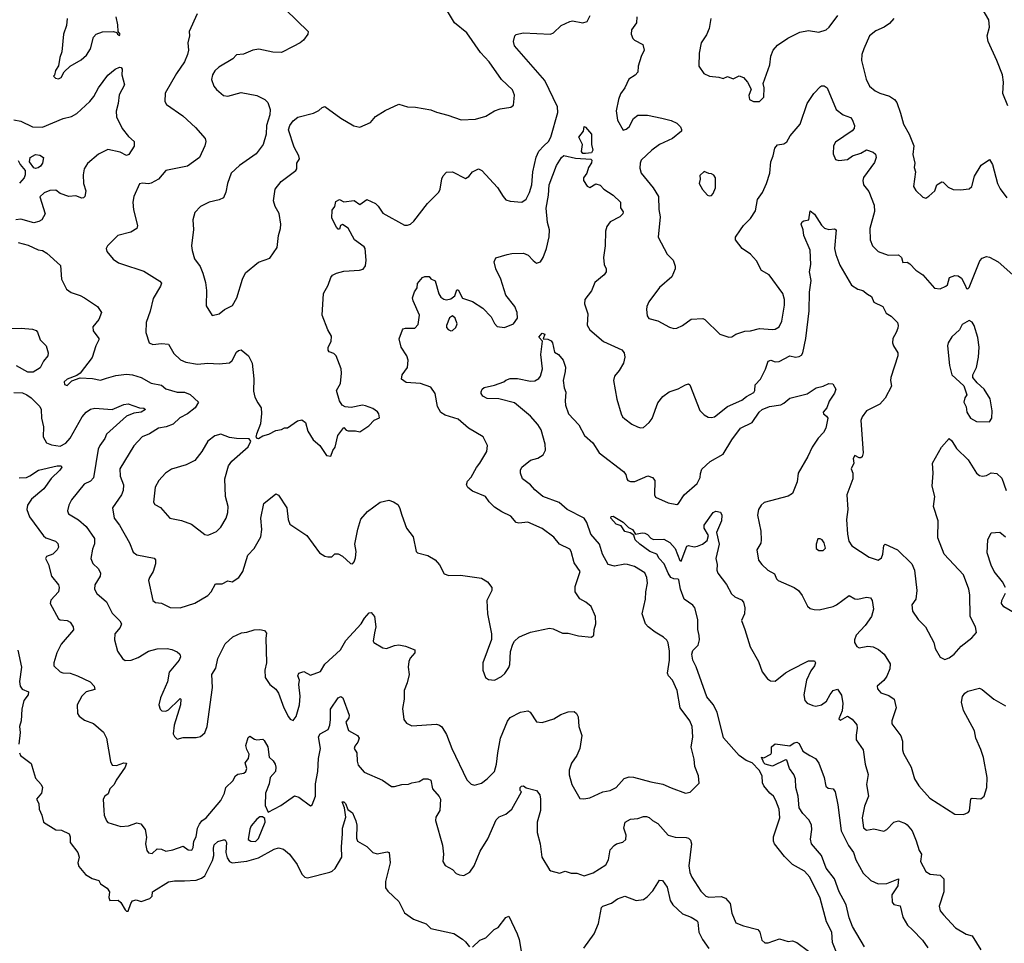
# Model space of a CAD drawing. Extents: x 2133461 to 2293071, y 753526 to 916327.
# Tile 438 of 459: x 2259296 to 2266097, y 880179 to 886556. Entities that reach past the tile are written whole.
import ezdxf

# ---------------------------------------------------------------- set-up
doc = ezdxf.new("R2010")
doc.units = 0

msp = doc.modelspace()

# ---------------------------------------------------------------- linework, layer by layer
at = {"layer": '0CON10XD'}
for points in [[(2260972.7, 886782.7), (2261288, 886475), (2261286, 886455), (2261256, 886415), (2261233.8, 886395), (2261185, 886370.6), (2261105, 886329.4), (2261045, 886331.1), (2260947.9, 886352.1), (2260907.5, 886345), (2260841.2, 886318.8), (2260795, 886313.8), (2260767.5, 886285), (2260671.2, 886228.8), (2260645, 886203.3), (2260628.8, 886175), (2260622.3, 886142.3), (2260637.3, 886097.3), (2260655, 886073.8), (2260703.4, 886033.4), (2260735, 886028), (2260825, 886052), (2260935, 886032), (2260990, 886005), (2261011.2, 885985), (2261026, 885935), (2261025, 885900), (2261001.2, 885825), (2260998.8, 885765), (2260978.8, 885695), (2260929.3, 885630.7), (2260815, 885550), (2260758, 885495), (2260730.8, 885425), (2260720.8, 885365), (2260705, 885326.7), (2260675, 885311.2), (2260604.2, 885295.8), (2260544.3, 885265.7), (2260506.7, 885225), (2260493.3, 885175), (2260496.4, 885106.4), (2260483.8, 884995), (2260487, 884963), (2260504, 884905), (2260542.1, 884852.1), (2260562.5, 884805), (2260580.3, 884740.3), (2260587.1, 884685), (2260585, 884580), (2260625, 884513.3), (2260675, 884524), (2260711.2, 884555), (2260767, 884583), (2260795.8, 884635), (2260834.3, 884765), (2260855, 884808.8), (2260945, 884881.2), (2261025, 884910), (2261075, 884982.5), (2261083.8, 885065), (2261098.8, 885115), (2261100.8, 885145), (2261088.3, 885218.3), (2261062, 885265), (2261050, 885305), (2261060, 885385), (2261102.2, 885437.8), (2261204.5, 885515.5), (2261210.8, 885525), (2261210, 885565), (2261228.6, 885595), (2261224.3, 885615), (2261191.4, 885675), (2261152.9, 885795), (2261161.9, 885825), (2261185, 885858), (2261216.6, 885883.4), (2261325, 885910), (2261362.3, 885927.7), (2261385, 885950), (2261405, 885956.2), (2261515, 885876.7), (2261605, 885823.8), (2261645, 885813.8), (2261720, 885845), (2261755, 885886.7), (2261821.7, 885928.3), (2261915, 885972.5), (2261975, 885953.8), (2262030.7, 885950.7), (2262135, 885933.3), (2262175, 885916.2), (2262253.6, 885896.4), (2262345, 885864.2), (2262445, 885868.1), (2262515, 885888.6), (2262575, 885925.8), (2262615, 885940), (2262689.3, 885950.7), (2262706.7, 885965), (2262713.3, 886035), (2262700.7, 886070.7), (2262623.2, 886143.2), (2262540, 886265), (2262479.7, 886329.7), (2262385.8, 886465), (2262300, 886535), (2262251.4, 886615)], [(2266122, 885962), (2266086, 886045), (2266090.6, 886125), (2266084, 886175), (2266045.7, 886275), (2265985.7, 886405), (2265979.2, 886445), (2265994.3, 886505), (2265990, 886555), (2265915, 886683.3)], [(2259624.3, 886565), (2259620, 886515), (2259600, 886455), (2259587.1, 886332.9), (2259572.9, 886295), (2259564, 886236), (2259543.3, 886205), (2259537.5, 886172.5), (2259530, 886165), (2259543, 886153), (2259565, 886147.5), (2259583, 886157), (2259603.6, 886196.4), (2259644.1, 886235.9), (2259720.5, 886279.5), (2259758.3, 886311.7), (2259784.4, 886355.6), (2259806, 886435), (2259825, 886455.8), (2259868.7, 886471.3), (2259945, 886473.8), (2259967, 886467), (2259971.2, 886455), (2259985, 886446.7), (2259990, 886455), (2259976.7, 886475), (2259975, 886520), (2259962, 886575)], [(2260522.5, 886595), (2260466.2, 886475), (2260469.2, 886445), (2260456.7, 886395), (2260462.7, 886345), (2260456.2, 886315), (2260433.8, 886265), (2260380, 886185), (2260302.3, 886047.7), (2260298.8, 885991.2), (2260310.9, 885970.9), (2260423, 885893), (2260511.5, 885811.5), (2260578, 885735), (2260582, 885715), (2260574.2, 885685), (2260539.2, 885605), (2260456.2, 885545), (2260305.6, 885514.4), (2260255.5, 885454.5), (2260205, 885426.9), (2260185, 885422.7), (2260145, 885428.2), (2260125, 885422), (2260085.7, 885335), (2260078.1, 885295), (2260082.8, 885242.8), (2260110.6, 885135), (2260105.8, 885115), (2260065, 885089.4), (2259973.3, 885065), (2259902.5, 884995), (2259893.6, 884976.4), (2259897.5, 884955), (2259942.3, 884902.3), (2259978, 884878), (2260000.3, 884870.3)], [(2260000.3, 884870.3), (2260155, 884820.6), (2260265, 884750), (2260275.8, 884735.8), (2260269.2, 884715), (2260218.9, 884631.1), (2260197.2, 884542.8), (2260170, 884465), (2260168.6, 884395), (2260191.2, 884325), (2260215, 884314.3), (2260275, 884320), (2260325, 884315.7), (2260361.1, 884251.1), (2260407.8, 884207.8), (2260445, 884191.1), (2260525, 884176.9), (2260595, 884184.4), (2260675, 884180.6), (2260745, 884186), (2260765, 884203.8), (2260795, 884261.2), (2260807.3, 884272.7), (2260825, 884276), (2260877.5, 884235), (2260902.2, 884185), (2260912.8, 884077.2), (2260911.7, 883991.7), (2260920.7, 883950.7), (2260941.5, 883911.5), (2260964.2, 883875), (2260967, 883837), (2260960, 883765), (2260931.2, 883695), (2260927.5, 883675), (2260935, 883667.5), (2260945, 883663.3), (2260975, 883682), (2261016.6, 883693.4), (2261065, 883720), (2261105, 883727.5), (2261125, 883737.5), (2261145, 883737.5), (2261214.1, 883785.9), (2261245, 883793.3), (2261270, 883775), (2261286.1, 883716.1), (2261323.8, 883655), (2261368.8, 883615), (2261415, 883547.5), (2261445, 883542.5), (2261459.3, 883580.7), (2261476, 883605), (2261493.8, 883685), (2261535, 883740), (2261551.7, 883721.7), (2261565, 883716.2), (2261615, 883716.7), (2261645, 883710), (2261708.8, 883751.2), (2261745, 883790), (2261782.5, 883807.5), (2261776.7, 883835), (2261767.3, 883847.3), (2261735, 883872), (2261685, 883890.8), (2261665, 883894), (2261585, 883878.8), (2261545, 883883.3), (2261524.1, 883894.1), (2261506.2, 883925), (2261484, 883995), (2261512, 884045), (2261520, 884115), (2261517.5, 884145), (2261482, 884235), (2261465, 884252), (2261435, 884262.5), (2261426, 884275), (2261427.5, 884295), (2261447, 884333), (2261450.5, 884370.5), (2261425.8, 884415), (2261385.8, 884515), (2261395.6, 884665), (2261428, 884722), (2261444.3, 884775), (2261457.6, 884792.4), (2261483.6, 884806.4), (2261535, 884820.6), (2261643.9, 884826.1), (2261667.7, 884832.3), (2261684.1, 884855.9), (2261690, 884895), (2261682.5, 884975), (2261675, 884986.7), (2261610, 885035), (2261565, 885115.6), (2261525, 885142), (2261513.3, 885135), (2261505, 885110), (2261495, 885110), (2261485, 885122.5), (2261452.5, 885185), (2261455, 885240), (2261472.5, 885265), (2261479.3, 885300.7), (2261505, 885313.3), (2261535, 885298.8), (2261606.4, 885306.4), (2261645, 885280), (2261695, 885313.3), (2261755, 885286.2), (2261771.7, 885268.3), (2261805, 885220), (2261955, 885136.2), (2261975, 885136.2), (2261995.7, 885144.3), (2262018.8, 885165), (2262112.2, 885287.8), (2262191.2, 885365), (2262200, 885385), (2262212.3, 885457.7), (2262221.7, 885478.3), (2262245, 885503.3), (2262285, 885506), (2262375, 885460), (2262397.7, 885472.3), (2262424.2, 885505.8), (2262465, 885526.2), (2262488.8, 885515), (2262596.7, 885396.7), (2262634.6, 885334.6), (2262655, 885312), (2262685, 885302), (2262765, 885296), (2262795, 885316.2), (2262817.6, 885362.4), (2262832.9, 885415), (2262841.2, 885505), (2262862.8, 885607.2), (2262881.7, 885648.3), (2262916.1, 885683.9), (2262949.4, 885715), (2262964.4, 885745), (2263012.2, 885915), (2263010.9, 885955), (2262923.6, 886135), (2262714, 886375), (2262706.2, 886405), (2262716.1, 886443.9), (2262725, 886453.3), (2262774.3, 886465.7), (2262963.2, 886456.8), (2262983.8, 886465), (2263036.2, 886515), (2263095, 886543.3), (2263115, 886547.5), (2263185, 886534.4), (2263215, 886542.9), (2263235.4, 886585)], [(2263558.8, 886575), (2263556.2, 886535), (2263522, 886485), (2263520.8, 886455), (2263532, 886425), (2263543.2, 886413.2), (2263600, 886385), (2263608.8, 886345), (2263587.7, 886302.3), (2263567.5, 886235), (2263565.5, 886194.5), (2263547.4, 886172.6), (2263504.4, 886145.6), (2263476, 886085), (2263445, 886043.3), (2263431.1, 886005), (2263415.8, 885925.8), (2263425, 885862.5), (2263465, 885793.8), (2263485, 885800), (2263505, 885816.2), (2263535.6, 885874.4), (2263565, 885896), (2263632.9, 885897.1), (2263732.5, 885875), (2263795, 885860), (2263835, 885842), (2263861.2, 885815), (2263868.3, 885798.3), (2263866.2, 885785), (2263804.5, 885735.5), (2263715, 885694.4), (2263662.9, 885655), (2263589.4, 885585), (2263581.4, 885565), (2263580.3, 885530.3), (2263589.2, 885495), (2263671.9, 885395), (2263709.5, 885335), (2263710.4, 885245), (2263721.1, 885195), (2263705.8, 885055), (2263767.9, 884937.9), (2263810, 884895), (2263823.3, 884855), (2263823.8, 884835), (2263800.3, 884779.7), (2263715, 884706.7), (2263642.1, 884607.9), (2263627.5, 884575), (2263625.7, 884555), (2263630.5, 884510.5), (2263642.3, 884492.3), (2263705, 884476.2), (2263785, 884433.3), (2263815, 884423.8), (2263835, 884426.2), (2263875, 884444), (2263935, 884488.8), (2264015, 884492), (2264028.8, 884485), (2264132.5, 884385), (2264195, 884363.3), (2264213.9, 884366.1), (2264242.5, 884385), (2264304.5, 884405.5), (2264345, 884408.1), (2264405, 884423.5), (2264495, 884416.9), (2264515, 884420), (2264540.8, 884435), (2264561.1, 884475), (2264577.8, 884585), (2264578.9, 884625), (2264566.4, 884666.4), (2264473.9, 884793.9), (2264420, 884825), (2264385, 884891.2), (2264345, 884936), (2264286.2, 884975), (2264240, 885035), (2264241.2, 885055), (2264274, 885105), (2264295.8, 885135), (2264345, 885182.9), (2264377.3, 885235), (2264391.4, 885315), (2264426.9, 885363.1), (2264453.8, 885425), (2264476.7, 885495), (2264484.3, 885575), (2264501.1, 885615), (2264511.1, 885668.9), (2264529.4, 885690.6), (2264575, 885698.6), (2264595, 885712), (2264618.6, 885755), (2264687.1, 885835), (2264735, 885977.5), (2264782, 886045), (2264826.6, 886093.4), (2264835, 886099.2), (2264851.9, 886098.1), (2264872.9, 886085), (2264936.6, 885936.6), (2264985, 885900), (2265035, 885880), (2265046.4, 885866.4), (2265062.5, 885825), (2265060, 885805), (2265045, 885788.8), (2264930.7, 885709.3), (2264918.1, 885685), (2264915, 885630), (2264931.2, 885591.2), (2264955, 885582.5), (2265015, 885590.8), (2265047.5, 885615), (2265105, 885633.8), (2265145, 885657.5), (2265191.7, 885641.7), (2265207.7, 885627.7), (2265212.5, 885605), (2265199.5, 885570.5), (2265123.4, 885466.6), (2265120, 885445), (2265123.8, 885415), (2265160.6, 885370.6), (2265197.5, 885275), (2265199.3, 885230.7), (2265168.6, 885115), (2265170, 885035), (2265186.2, 884995), (2265225, 884956.2), (2265295, 884930), (2265365, 884932.5), (2265386.2, 884915), (2265395, 884880), (2265425, 884881.2), (2265445, 884870), (2265485, 884826), (2265535, 884794.2), (2265615, 884701.2), (2265655, 884696.7), (2265692.5, 884715), (2265703.8, 884726.2), (2265718.8, 884775), (2265755, 884789.2), (2265777.3, 884787.3), (2265801.2, 884771.2), (2265825, 884727.5), (2265835, 884700), (2265845, 884697.5), (2265855, 884707.5), (2265928, 884892), (2265945, 884909.2), (2265975, 884920), (2265995, 884916.2), (2266055, 884884.3), (2266155.8, 884795)], [(2264070.8, 886565), (2264058, 886495), (2264039.3, 886450.7), (2264003.1, 886395), (2263990, 886325), (2263986, 886235), (2264022.5, 886185), (2264060, 886165), (2264125, 886160), (2264155, 886150), (2264185, 886162.5), (2264225, 886147.5), (2264265, 886167.5), (2264295, 886157.5), (2264322.5, 886125), (2264347.5, 886075), (2264333, 886033), (2264337.5, 886005), (2264365, 885990), (2264405, 885990), (2264435, 886020), (2264437.5, 886085), (2264432.5, 886115), (2264476.9, 886245), (2264484.2, 886305), (2264500.8, 886345), (2264530.8, 886379.2), (2264602.6, 886427.4), (2264685, 886470), (2264745, 886480), (2264815, 886468.9), (2264866.7, 886485), (2264886.8, 886503.2), (2264946.3, 886583.7)], [(2265334, 886565), (2265305, 886530), (2265267.5, 886505), (2265210.3, 886479.7), (2265166.2, 886445), (2265125.6, 886354.4), (2265113.1, 886315), (2265110.6, 886275), (2265142.9, 886145), (2265166.9, 886096.9), (2265204.4, 886064.4), (2265237.9, 886047.9), (2265305, 886028), (2265338.8, 886005), (2265355, 885983.3), (2265380.2, 885910.2), (2265400, 885835), (2265440, 885765), (2265472, 885685), (2265464.2, 885625), (2265478.8, 885565), (2265474, 885535), (2265483.3, 885505), (2265468.8, 885405), (2265485, 885377.5), (2265535, 885331.2), (2265555, 885324), (2265575, 885336.2), (2265616.8, 885373.2), (2265630, 885415), (2265665, 885436.2), (2265675, 885433.3), (2265709.3, 885399.3), (2265743, 885383), (2265795, 885380), (2265855, 885387.5), (2265873.3, 885405), (2265891.2, 885475), (2265937.7, 885552.3), (2265995, 885590), (2266015.8, 885555.8), (2266050.8, 885425), (2266068.3, 885388.3), (2266115, 885326.7)], [(2259255, 885864.3), (2259305, 885854), (2259385, 885816), (2259455, 885812.9), (2259595.9, 885874.1), (2259655, 885887.6), (2259691.8, 885908.2), (2259780.2, 885989.8), (2259809.4, 886025), (2259840, 886085), (2259905, 886172.5), (2259955, 886213.3), (2259985, 886227.5), (2259996.7, 886225), (2260003.8, 886215), (2260001.2, 886175), (2260020.5, 886105), (2259983.6, 886036.4), (2259976.9, 885976.9), (2259962.2, 885925), (2259964.4, 885885), (2260003.8, 885803.8), (2260048.3, 885748.3), (2260086, 885715), (2260087.7, 885682.3), (2260050, 885625), (2260035, 885618.8), (2259990.5, 885640.5), (2259905, 885660), (2259841.8, 885628.2), (2259765, 885563.8), (2259741.4, 885525), (2259734.4, 885485), (2259738, 885425), (2259753.3, 885375), (2259746.2, 885335), (2259737.5, 885325), (2259725, 885323.3), (2259685, 885338.8), (2259635, 885334), (2259575.8, 885355.8), (2259545, 885378.8), (2259505, 885376.2), (2259465, 885361.2), (2259436.4, 885333.6), (2259473.3, 885215), (2259450, 885175), (2259427.7, 885162.3), (2259395, 885154.2), (2259305, 885179.2), (2259270, 885175)], [(2263205, 885631.9), (2263185, 885632.5), (2263176.2, 885645), (2263184, 885695), (2263159.2, 885745), (2263190, 885785), (2263195, 885817.5), (2263205, 885813.3), (2263245.3, 885765), (2263246.2, 885695), (2263255.6, 885655), (2263245, 885637.5), (2263205, 885631.9)], [(2259285, 885018.6), (2259355, 885000), (2259425, 884966.7), (2259455, 884963.3), (2259485, 884942.9), (2259577.9, 884857.9), (2259584.4, 884765), (2259618.6, 884695), (2259651.9, 884671.9), (2259715, 884651.5), (2259745, 884635.4), (2259834, 884575), (2259862, 884535), (2259843.2, 884486.8), (2259801.2, 884435), (2259805, 884407.5), (2259843.3, 884355), (2259843.8, 884345), (2259822.5, 884305), (2259796.9, 884223.1), (2259714.2, 884115.8), (2259691.2, 884098.8), (2259623.3, 884075), (2259603.8, 884055), (2259606.4, 884036.4), (2259625, 884031.2), (2259657.3, 884062.7), (2259715, 884083.8), (2259799.5, 884079.5), (2259855, 884068), (2259895, 884080.6), (2259960.5, 884099.5), (2260035, 884107.9), (2260075, 884103.9), (2260135.2, 884085.2), (2260205, 884046.8), (2260275, 884032), (2260306.2, 884006.2), (2260385, 883983.5), (2260435, 883984.3), (2260475, 883968.8), (2260532.5, 883915), (2260509.2, 883875), (2260455.9, 883834.1), (2260402.7, 883807.3), (2260356.3, 883763.7), (2260307.5, 883745), (2260255, 883736.7), (2260192.7, 883697.3), (2260141.2, 883675), (2260085, 883614), (2259989.2, 883455), (2259989.4, 883405), (2260012.7, 883345), (2260010.9, 883305), (2259999.5, 883275), (2259938.1, 883185), (2259948.9, 883115), (2259986, 883066), (2260054.2, 882945), (2260079.7, 882879.7), (2260105, 882862), (2260225, 882838.8), (2260235, 882827.5), (2260235, 882800), (2260218.8, 882745), (2260192, 882705), (2260185.9, 882684.1), (2260215.7, 882545), (2260235, 882531.1), (2260275, 882527.1), (2260335, 882498.6), (2260405, 882495.6), (2260505, 882527.1), (2260595, 882580), (2260618, 882605), (2260648, 882662), (2260695, 882660.8), (2260735, 882682), (2260765, 882673.8), (2260810, 882705), (2260837.5, 882745), (2260872.1, 882857.9), (2260915, 882906), (2260960.9, 882985), (2260969.2, 883035), (2260962.5, 883115), (2260983.8, 883215), (2261065, 883282.5), (2261083, 883273), (2261142.5, 883185), (2261150.9, 883105), (2261162.7, 883072.7), (2261280, 882995), (2261367.5, 882875), (2261405, 882852.5), (2261425, 882847.5), (2261451.7, 882848.3), (2261473, 882867), (2261495, 882867.5), (2261525, 882852.5), (2261581.7, 882801.7), (2261595, 882800), (2261606.8, 882813.2), (2261615, 882840), (2261619.5, 882885), (2261612.1, 882935), (2261631.1, 883038.9), (2261653.1, 883106.9), (2261698.8, 883161.2), (2261785, 883225.7), (2261845, 883239.4), (2261878, 883228), (2261907.8, 883207.8), (2261919.1, 883189.1), (2261934.7, 883134.7), (2261968.6, 883045), (2262014.3, 882984.3), (2262033.8, 882885), (2262043.3, 882875), (2262115.9, 882855.9), (2262165.8, 882825.8), (2262195, 882792.5), (2262229.3, 882729.3), (2262259.3, 882719.3), (2262341.7, 882721.7), (2262485, 882700), (2262526.7, 882675), (2262556.7, 882635), (2262556.7, 882615), (2262522, 882545), (2262527.1, 882455), (2262555.8, 882315), (2262555.9, 882275.9), (2262495.8, 882115), (2262494.1, 882064.1), (2262514.1, 882014.1), (2262535, 882001.2), (2262575, 881996.2), (2262625, 882022), (2262647.9, 882042.1), (2262675.7, 882084.3), (2262682, 882105), (2262686.4, 882193.6), (2262702.5, 882245), (2262714.1, 882265.9), (2262745, 882292.5), (2262770, 882305), (2262825, 882326.2), (2262955, 882353.8), (2262980.5, 882350.5), (2263045, 882321.4), (2263085, 882320.8), (2263155, 882301.2), (2263245, 882292.5), (2263263, 882307), (2263264.1, 882345.9), (2263276, 882385), (2263274.2, 882435), (2263244.1, 882504.1), (2263207.5, 882535), (2263165, 882556.7), (2263132.5, 882605), (2263133.3, 882643.3), (2263167.5, 882745), (2263126.6, 882806.6), (2263105.7, 882885), (2263095, 882900), (2263024.5, 882934.5), (2262985, 882982), (2262905, 883042), (2262805, 883086.2), (2262745, 883080), (2262725, 883083.8), (2262688.3, 883128.3), (2262627.3, 883157.3), (2262575, 883191.2), (2262538, 883228), (2262513.3, 883265), (2262425, 883300), (2262391.2, 883325), (2262382, 883345), (2262389.5, 883370.5), (2262415, 883396.7), (2262450.8, 883465), (2262475.4, 883494.6), (2262521.9, 883575), (2262526.6, 883616.6), (2262498, 883675), (2262396.2, 883736.2), (2262325, 883797.8), (2262235, 883824.4), (2262204.6, 883844.6), (2262181.1, 883885), (2262165.8, 883975), (2262135, 884018.8), (2262065, 884044.2), (2261965, 884051.4), (2261933.8, 884075), (2261938.8, 884105), (2261974.4, 884155.6), (2261979.4, 884205), (2261970, 884235), (2261930.6, 884295), (2261917.5, 884352.5), (2261940, 884415), (2261945, 884422.5), (2261960, 884425), (2262025, 884426.2), (2262048.8, 884451.2), (2262058.6, 884515), (2262013.3, 884615), (2262010, 884635), (2262022.3, 884677.7), (2262042.5, 884705), (2262043.3, 884735), (2262077.5, 884775), (2262095, 884783.3), (2262125, 884782.5), (2262137, 884767), (2262165, 884752.5), (2262192.1, 884662.1), (2262205, 884641.2), (2262225, 884626), (2262245, 884620.8), (2262275, 884628.8), (2262301.2, 884648.8), (2262315, 884690), (2262325, 884690), (2262355, 884633.8), (2262425, 884610), (2262496, 884565), (2262552, 884505), (2262575, 884457.5), (2262595, 884436.7), (2262645, 884430), (2262706.7, 884455), (2262734, 884495), (2262732.5, 884535), (2262716.7, 884575), (2262654.6, 884655), (2262620, 884765), (2262584.4, 884835), (2262572.5, 884885), (2262585, 884911.2), (2262662.5, 884935), (2262695, 884942.5), (2262775, 884944), (2262809.1, 884929.1), (2262842.4, 884892.4), (2262865.9, 884875.9), (2262893.8, 884885), (2262912.9, 884915), (2262935.4, 884975), (2262954, 885056), (2262954.6, 885105), (2262942.7, 885155), (2262931.5, 885255), (2262947.7, 885345), (2262952.3, 885415), (2263005, 885550), (2263037.8, 885605), (2263055, 885619.2), (2263135, 885598.8), (2263241.9, 885591.9), (2263248.8, 885585), (2263245, 885567.5), (2263224, 885535), (2263213.3, 885495), (2263190, 885465), (2263191.2, 885445), (2263215, 885407.5), (2263235, 885397.5), (2263275, 885422.5), (2263305, 885413.3), (2263330, 885385), (2263395, 885343.8), (2263445.9, 885295.9), (2263447, 885257), (2263465, 885230), (2263462.5, 885215), (2263442.5, 885195), (2263375, 885160), (2263352.8, 885127.2), (2263341.8, 885095), (2263340, 884995), (2263327.5, 884915), (2263332.2, 884865), (2263348, 884835), (2263346, 884815), (2263333.8, 884795), (2263269.1, 884740.9), (2263246.2, 884683.8), (2263200.8, 884625), (2263198, 884595), (2263221.4, 884525), (2263215.7, 884445.7), (2263233.8, 884413.8), (2263328, 884335), (2263455, 884276.2), (2263472, 884255), (2263475.6, 884225), (2263466.7, 884185), (2263437.2, 884132.8), (2263404.2, 884095), (2263398.6, 884065), (2263420.8, 883935), (2263451.2, 883835), (2263460, 883815), (2263475, 883801.2), (2263525, 883763.8), (2263562.5, 883745), (2263585, 883738), (2263605, 883740), (2263643.8, 883775), (2263665, 883803.3), (2263705, 883910), (2263738.8, 883955), (2263782.7, 883987.3), (2263845, 884006.9), (2263895, 884035.6), (2263915, 884040.8), (2263925.7, 884035), (2263995, 883856.7), (2264025, 883826.7), (2264052.3, 883812.3), (2264075, 883808.8), (2264095, 883814), (2264185, 883884.2), (2264285, 883929.4), (2264316, 883955), (2264367.3, 883982.7), (2264373.5, 883995), (2264375.5, 884035), (2264413.8, 884075), (2264447.7, 884142.3), (2264465, 884198), (2264485, 884204.2), (2264515, 884194.4), (2264542.5, 884195), (2264615, 884234.4), (2264655, 884226.9), (2264679.3, 884230.7), (2264695, 884239.2), (2264705.3, 884254.7), (2264727.2, 884355), (2264748.2, 884545), (2264750.7, 884675), (2264763.3, 884755), (2264750.9, 884815), (2264760, 884865), (2264755.5, 884965), (2264713.3, 885065), (2264707.5, 885105), (2264693.3, 885145), (2264700.7, 885159.3), (2264713, 885167), (2264746.1, 885173.9), (2264755, 885236.7), (2264785, 885212.9), (2264835, 885136), (2264855, 885116.2), (2264885, 885106.7), (2264925, 885111.2), (2264935.7, 885105.7), (2264924.2, 884975), (2264932.9, 884935), (2264961.5, 884861.5), (2265042, 884722), (2265085, 884695.6), (2265120, 884685), (2265151.2, 884661.2), (2265180, 884645), (2265196, 884605), (2265258.8, 884575), (2265280.5, 884530.5), (2265315, 884508.8), (2265358.8, 884465), (2265364, 884445), (2265360.8, 884425), (2265350.8, 884395), (2265326.9, 884355), (2265325.7, 884325.7), (2265330.8, 884305), (2265360.8, 884255), (2265362.5, 884235), (2265313.5, 884085), (2265310.5, 884065), (2265316.9, 884025), (2265275, 883943.3), (2265238, 883902), (2265146.2, 883855), (2265115, 883813.3), (2265105, 883787.5), (2265122.5, 883565), (2265115, 883536.7), (2265105, 883530), (2265095, 883530), (2265065, 883547.5), (2265053.9, 883526.1), (2265056.7, 883495), (2265040, 883455), (2265050, 883425), (2265050, 883385), (2265010, 883275), (2265016.7, 883175)], [(2259405, 885528.6), (2259395, 885532.5), (2259364, 885575), (2259368, 885605), (2259405, 885625.5), (2259435, 885621.5), (2259460, 885605), (2259453.8, 885565), (2259441.1, 885545), (2259425, 885533.2), (2259405, 885528.6)], [(2259285, 885583.8), (2259300, 885555), (2259333.8, 885515), (2259335.4, 885485.4), (2259327.3, 885465), (2259295, 885426.7)], [(2264059.3, 885339.3), (2264075, 885341.2), (2264086.7, 885355), (2264102.5, 885395), (2264101.2, 885465), (2264091.7, 885481.7), (2264075, 885492.5), (2264055, 885493.3), (2264025, 885507.5), (2263995, 885480), (2263996.7, 885455), (2263988.8, 885425), (2264012.7, 885382.7), (2264047.5, 885345), (2264059.3, 885339.3)], [(2262275, 884406.9), (2262285, 884409.4), (2262308.3, 884431.7), (2262316.9, 884455), (2262304.4, 884494.4), (2262285, 884512), (2262265, 884496.7), (2262243.5, 884445), (2262245, 884430), (2262255, 884415.8), (2262275, 884406.9)], [(2265995, 883778.8), (2266010, 883805), (2266013.8, 883855), (2265998.8, 883938.8), (2265958.8, 884005), (2265909.1, 884049.1), (2265880, 884085), (2265878.8, 884105), (2265905.8, 884155), (2265919.2, 884225), (2265924.2, 884294.2), (2265915, 884362.5), (2265888, 884445), (2265875, 884467.5), (2265855, 884480), (2265805, 884452.5), (2265786.7, 884415), (2265735, 884366.2), (2265708, 884325), (2265704.2, 884305), (2265717.9, 884167.9), (2265734.3, 884104.3), (2265817.7, 884027.7), (2265837.5, 883965), (2265823.8, 883945), (2265816.2, 883915), (2265833.8, 883883.8), (2265838.6, 883845), (2265864.2, 883805), (2265905, 883782.5), (2265995, 883778.8)], [(2259235, 884424.4), (2259307, 884427), (2259385, 884418), (2259409.7, 884409.7), (2259419.1, 884399.1), (2259437.5, 884345), (2259478.6, 884305), (2259494, 884255), (2259490, 884235), (2259461.3, 884198.7), (2259437.4, 884152.6), (2259388.7, 884121.3), (2259352.7, 884122.7), (2259275, 884166.9)], [(2259255, 883981.9), (2259315, 883979.2), (2259345.5, 883965.5), (2259375, 883945.7), (2259435.6, 883885), (2259444.4, 883865), (2259448.1, 883805), (2259460.9, 883745), (2259458.1, 883675), (2259482.5, 883635), (2259515, 883620), (2259575, 883612.5), (2259615, 883631.8), (2259645, 883665.8), (2259726.9, 883815), (2259755, 883845.7), (2259785, 883867.1), (2259815, 883873.3), (2259934.6, 883865.4), (2260015, 883899.6), (2260045, 883903.3), (2260125, 883875.4), (2260155, 883874), (2260165.5, 883865.5), (2260135, 883846.7), (2260085, 883840), (2260035, 883818.5), (2259897.1, 883695), (2259885, 883664), (2259848.9, 883615), (2259838.8, 883591.2), (2259806.4, 883393.6), (2259785, 883370), (2259741.3, 883348.7), (2259655, 883240.8), (2259635.6, 883205), (2259627.5, 883165), (2259633.8, 883145), (2259702.1, 883102.1), (2259756.7, 883056.7), (2259812.9, 882975), (2259812.4, 882937.6), (2259798.9, 882901.1), (2259787.8, 882835), (2259802, 882802), (2259840, 882765), (2259854.4, 882735), (2259852.9, 882715), (2259814.4, 882655), (2259814.2, 882625), (2259830, 882595), (2259896, 882536), (2259935, 882458), (2259987.5, 882405), (2259999.2, 882385), (2259990.9, 882359.1), (2259954, 882315), (2259950.8, 882275), (2259971.2, 882195), (2260006.2, 882145), (2260025, 882131.2), (2260067, 882133), (2260115, 882151.4), (2260185, 882196.7), (2260245, 882211.9), (2260313.9, 882213.9), (2260348.3, 882208.3), (2260385, 882192.5), (2260402.5, 882175), (2260406.4, 882156.4), (2260398.8, 882135), (2260328.3, 882051.7), (2260317.5, 881985), (2260301.8, 881948.2), (2260268.8, 881875), (2260256.7, 881825), (2260266.4, 881796.4), (2260277.5, 881785), (2260305, 881780.8), (2260325, 881790), (2260395, 881860), (2260405, 881868.8), (2260410, 881865), (2260407.5, 881825), (2260362.5, 881685), (2260356.1, 881626.1), (2260365, 881607.5), (2260385, 881587.5), (2260425, 881600), (2260515, 881600), (2260545, 881607.5), (2260575, 881632.5), (2260592, 881675), (2260627.9, 881945), (2260624.4, 882035), (2260651.5, 882078.5), (2260663.9, 882146.1), (2260715, 882245.8), (2260768.8, 882295), (2260828, 882322), (2260865, 882327.1), (2260915, 882344.3), (2260955, 882345.7), (2260987.9, 882337.9), (2261001.4, 882321.4), (2260995.6, 882285), (2261000, 882115), (2260990, 882065), (2260992.9, 882015), (2261025, 881966.2), (2261064.4, 881934.4), (2261085, 881906.2), (2261121.9, 881805), (2261153.6, 881743.6), (2261165, 881726.2), (2261185, 881716.7), (2261207.1, 881745), (2261229.2, 881825), (2261232.5, 881885), (2261223.8, 881965), (2261230, 881995), (2261216.7, 882025), (2261223.3, 882045), (2261260, 882055), (2261305, 882030), (2261373.3, 882055), (2261404.1, 882105.9), (2261512.9, 882205), (2261549.4, 882270.6), (2261654.2, 882385), (2261677.5, 882425), (2261709.3, 882460.7), (2261725, 882462.5), (2261747.5, 882435), (2261757.1, 882365), (2261747.7, 882322.3), (2261736.7, 882265), (2261743.3, 882255), (2261805, 882219.2), (2261830, 882215), (2261885, 882236), (2261915, 882240), (2261961.7, 882231.7), (2262026.7, 882205), (2262026.7, 882185), (2261992.7, 882147.3), (2261984.4, 882125.6), (2261979.2, 882085), (2261986, 882035), (2261973.4, 881976.6), (2261950.8, 881925), (2261951.4, 881865), (2261939.5, 881799.5), (2261950, 881725), (2261968.6, 881698.6), (2262005, 881680), (2262175, 881691.2), (2262195, 881686), (2262212.7, 881672.7), (2262245, 881620), (2262281.8, 881525), (2262385, 881306.7), (2262415, 881278), (2262438.8, 881271.2), (2262485, 881285.8), (2262525, 881314.2), (2262575.4, 881365), (2262590.4, 881415), (2262597.8, 881495), (2262616.8, 881595), (2262666.1, 881713.9), (2262685, 881738.6), (2262755, 881776), (2262805, 881783.3), (2262822.5, 881775), (2262865, 881707.5), (2262905, 881704.2), (2262985, 881728.8), (2263035, 881758.8), (2263085, 881777.5), (2263125, 881780), (2263142.5, 881765), (2263153.9, 881743.9), (2263158, 881675), (2263180, 881615), (2263164.4, 881525), (2263144.7, 881475.3), (2263107.9, 881422.1), (2263091.5, 881375), (2263091.8, 881341.8), (2263110, 881275), (2263165, 881178.8), (2263193.9, 881176.1), (2263235, 881183.3), (2263325, 881224), (2263374.2, 881234.2), (2263415, 881254.2), (2263472.4, 881317.6), (2263505, 881328.9), (2263536.4, 881326.4), (2263655, 881294.4), (2263738.9, 881278.9), (2263795, 881252), (2263895, 881216.2), (2263927.3, 881222.7), (2263988.8, 881285), (2263985.8, 881335), (2263958.8, 881398.8), (2263955, 881450), (2263934.3, 881534.3), (2263945.4, 881604.6), (2263941.9, 881675), (2263924.4, 881715), (2263857.5, 881805), (2263837.8, 881925), (2263805, 881996.7), (2263776.7, 882025), (2263770, 882045), (2263785.5, 882134.5), (2263784.4, 882195), (2263775, 882252.5), (2263765, 882272.5), (2263743.9, 882293.9), (2263685, 882328), (2263638, 882365), (2263619.2, 882385), (2263596, 882455), (2263618.1, 882555), (2263620.6, 882605), (2263633.5, 882665), (2263628.9, 882705), (2263615, 882735.8), (2263541.7, 882781.7), (2263494.2, 882794.2), (2263475, 882797.5), (2263405, 882784), (2263360, 882795), (2263321.9, 882865), (2263301.8, 882935), (2263241.1, 883005), (2263214.4, 883085), (2263195, 883114.2), (2263076.7, 883175), (2263021.9, 883221.9), (2262910, 883265), (2262855, 883310), (2262825, 883344), (2262768.8, 883385), (2262756.2, 883425), (2262756.2, 883445), (2262765, 883467.5), (2262825, 883513.8), (2262875, 883527.8), (2262912.5, 883552.5), (2262927.1, 883582.9), (2262925.4, 883624.6), (2262898.2, 883725), (2262875, 883761.1), (2262825, 883818.1), (2262715, 883910.6), (2262605, 883938.8), (2262525, 883940), (2262495, 883956.7), (2262484.1, 883974.1), (2262483.9, 883986.1), (2262490, 884005), (2262504.1, 884015.9), (2262575, 884032), (2262640, 884055), (2262655, 884067.5), (2262685, 884078.8), (2262735, 884079.2), (2262825, 884060), (2262855, 884063.1), (2262882.3, 884077.7), (2262894.6, 884095.4), (2262907.3, 884145), (2262896.8, 884245), (2262906.4, 884336.4), (2262882.5, 884365), (2262905, 884392.5), (2262922.5, 884385), (2262913, 884353), (2262945, 884350), (2262967.7, 884337.7), (2262976.2, 884325), (2262989.3, 884259.3), (2263017.5, 884245), (2263050, 884205), (2263066.4, 884156.4), (2263064, 884126), (2263050.8, 884065), (2263057.1, 884015), (2263069.4, 883985), (2263063.2, 883925), (2263066.8, 883895), (2263087.7, 883835), (2263158, 883758), (2263198.1, 883685), (2263254.7, 883634.7), (2263297.8, 883565), (2263467.2, 883437.2), (2263482.9, 883415), (2263488.9, 883385), (2263497.5, 883375), (2263515, 883366.5), (2263545, 883366.9), (2263635, 883405.6), (2263667.5, 883395), (2263683.8, 883375), (2263680, 883275), (2263688.3, 883258.3), (2263775, 883220), (2263835, 883208.8), (2263845.8, 883215), (2263885, 883276), (2263976.3, 883353.7), (2263996.7, 883395), (2263998.3, 883421.7), (2264007.4, 883452.6), (2264064.3, 883505.7), (2264155, 883557.1), (2264215.3, 883654.7), (2264275, 883736.7), (2264355, 883775.6), (2264403.1, 883845), (2264425, 883864.3), (2264475, 883884.3), (2264553.2, 883896.8), (2264575, 883908), (2264615, 883943.3), (2264735, 883972), (2264797.5, 884015), (2264845, 884026), (2264885, 884043.8), (2264912.5, 884042.5), (2264932.9, 884005), (2264923.3, 883976.7), (2264887.3, 883922.7), (2264871.2, 883875), (2264846.7, 883845), (2264847.5, 883835), (2264869.5, 883819.5), (2264878, 883805), (2264864.3, 883735), (2264847.8, 883705), (2264812.4, 883667.6), (2264770, 883605), (2264739.2, 883540.8)], [(2260595, 882998), (2260615, 883003.8), (2260655, 883022), (2260685, 883052), (2260721.9, 883115), (2260735, 883152.5), (2260736.7, 883195), (2260718.9, 883265), (2260714.4, 883385), (2260738.1, 883475), (2260762, 883508), (2260875, 883606.7), (2260892.5, 883645), (2260882.5, 883662.5), (2260795, 883663.8), (2260745, 883671.2), (2260685, 883693.8), (2260645, 883683.8), (2260595, 883646.7), (2260553.8, 883575), (2260505, 883513.3), (2260446.6, 883483.4), (2260345, 883452.9), (2260302.9, 883425), (2260257.1, 883375), (2260231.4, 883328.6), (2260220, 883225), (2260229.2, 883209.2), (2260267.9, 883187.9), (2260333.8, 883115), (2260345, 883111.4), (2260415, 883097.8), (2260483.6, 883073.6), (2260575, 883001.4), (2260595, 882998)], [(2265016.7, 883175), (2265006.7, 883105), (2265013.3, 883005), (2265022.5, 882955), (2265044.2, 882924.2), (2265163.3, 882845), (2265225, 882824.5), (2265248.6, 882841.4), (2265257.5, 882865), (2265264, 882925), (2265275, 882933.8), (2265358.8, 882895), (2265459.1, 882799.1), (2265475.8, 882755), (2265492, 882615), (2265486, 882555), (2265458, 882515), (2265462.7, 882472.7), (2265501.2, 882415), (2265553.3, 882365), (2265610, 882255), (2265618.8, 882215), (2265654.1, 882154.1), (2265685, 882137.5), (2265715, 882150), (2265750, 882175), (2265798.3, 882231.7), (2265872.7, 882287.3), (2265904, 882326), (2265897.5, 882365), (2265860.6, 882435), (2265859.1, 882585), (2265850.9, 882625), (2265815, 882723.8), (2265681.5, 882865), (2265638.3, 882978.3), (2265639.1, 883095), (2265608.8, 883195), (2265617.1, 883265), (2265599.6, 883335), (2265604.5, 883425), (2265600.6, 883495), (2265662.5, 883605), (2265715, 883663.3), (2265735, 883647.5), (2265766.7, 883595), (2265846.4, 883516.4), (2265905, 883425.8), (2265925, 883410), (2265946.1, 883403.9), (2265975, 883408.8), (2266005, 883426.2), (2266045, 883423.3), (2266079.7, 883389.7), (2266110, 883305)], [(2264739.2, 883540.8), (2264672.5, 883425), (2264665.6, 883364.4), (2264633.8, 883285), (2264605, 883265.6), (2264438.3, 883221.7), (2264418.1, 883205), (2264398.1, 883175), (2264393.3, 883135), (2264416, 883025), (2264418, 882965), (2264415, 882942.5), (2264388.8, 882895), (2264398.8, 882825), (2264421.2, 882795), (2264464.5, 882754.5), (2264510.7, 882730.7), (2264524, 882695), (2264534.4, 882684.4), (2264645.6, 882635.6), (2264675, 882614), (2264700.9, 882580.9), (2264737.7, 882507.7), (2264755, 882491.2), (2264782.7, 882482.7), (2264817.9, 882482.1), (2264915, 882503.6), (2264938.6, 882515), (2265025, 882580), (2265065, 882557.5), (2265085, 882554.4), (2265145, 882568.8), (2265173.8, 882563.8), (2265183.8, 882545), (2265194.2, 882485), (2265180, 882435), (2265135, 882374), (2265072.6, 882307.4), (2265061.4, 882275), (2265062, 882255), (2265078.8, 882228.8), (2265095, 882220), (2265155, 882231.1), (2265190, 882225), (2265227.3, 882207.3), (2265266.9, 882175), (2265307.6, 882107.6), (2265306.9, 882075), (2265285.5, 882024.5), (2265265.5, 881994.5), (2265218.8, 881955), (2265220, 881935), (2265245, 881908.8), (2265300.3, 881890.3), (2265336, 881865), (2265350.8, 881805), (2265320, 881715), (2265320, 881695), (2265382, 881612), (2265394.4, 881575), (2265393.1, 881515), (2265400.3, 881490.3), (2265452.5, 881395), (2265476.2, 881315), (2265505.7, 881265.7), (2265582.1, 881182.1), (2265755, 881070), (2265815, 881067.5), (2265848.3, 881081.7), (2265856.1, 881093.9), (2265865, 881176.2), (2265875, 881180.6), (2265934.2, 881175.8), (2265957.5, 881195), (2265975.8, 881254.2), (2265979.5, 881325), (2265952.1, 881462.1), (2265935, 881516.7), (2265899.2, 881595), (2265891.4, 881645), (2265816, 881786), (2265800.9, 881845), (2265807.6, 881882.4), (2265823.7, 881906.3), (2265845, 881919.2), (2265925, 881940.8), (2265945, 881930.8), (2266025.4, 881865.4), (2266105, 881819.4)], [(2259292.4, 883392.4), (2259343.9, 883396.1), (2259365.9, 883405.9), (2259426.5, 883446.5), (2259555, 883474.5), (2259582.5, 883475), (2259586.8, 883466.8), (2259574.4, 883445), (2259512.9, 883387.1), (2259462.2, 883317.8), (2259377.1, 883245), (2259350.5, 883205), (2259346.7, 883175), (2259365, 883124), (2259461.2, 882991.2), (2259477.9, 882977.9), (2259543.8, 882955), (2259559.1, 882939.1), (2259564.4, 882915), (2259554.3, 882895), (2259525, 882865.7), (2259480.8, 882849.2), (2259474.3, 882835.7), (2259494.3, 882795), (2259517.1, 882715), (2259564, 882655), (2259568, 882635), (2259564, 882605), (2259511.3, 882548.7), (2259507.5, 882525), (2259565, 882418.8), (2259575, 882412), (2259625, 882407.1), (2259645.6, 882395.6), (2259666.7, 882365), (2259667.1, 882342.9), (2259581.9, 882245), (2259553.5, 882185), (2259532.9, 882115), (2259532.5, 882095), (2259575, 882053.3), (2259595, 882045.6), (2259645, 882043.1), (2259695, 882025.8), (2259784.1, 881984.1), (2259811.2, 881955), (2259815, 881932.5), (2259755, 881914.3), (2259725.4, 881884.6), (2259693.1, 881825), (2259696.2, 881765), (2259707.3, 881747.3), (2259745, 881720), (2259806.6, 881696.6), (2259875, 881636.7), (2259896.9, 881595), (2259922.5, 881435), (2259935, 881408), (2259965, 881407.7), (2260015.6, 881425.6), (2260033.6, 881423.6), (2260024.2, 881395), (2259963.6, 881306.4), (2259948.8, 881275), (2259918.9, 881245), (2259908.5, 881211.5), (2259885, 881195.5), (2259873.3, 881175), (2259877.1, 881095), (2259880.8, 881065), (2259896, 881025), (2259905, 881014.3), (2259995, 880985.8), (2260048.7, 880991.3), (2260105, 881010.8), (2260134.2, 881004.2), (2260162.9, 880965), (2260173, 880913), (2260164.6, 880865), (2260175, 880820), (2260185, 880803.1), (2260210.3, 880799.7), (2260245, 880831.2), (2260275, 880830), (2260305.9, 880815.9), (2260355, 880824.4), (2260425, 880850), (2260460, 880825), (2260485, 880823.3), (2260495, 880840), (2260498.8, 880885), (2260516, 880914), (2260525.4, 880975), (2260537.7, 881002.3), (2260555.3, 881024.7), (2260585, 881045.8), (2260685, 881164.4), (2260710.9, 881215), (2260721.1, 881255), (2260768.6, 881301.4), (2260788, 881335), (2260803.3, 881346.7), (2260845, 881353.1), (2260858.1, 881365), (2260865.8, 881385.8), (2260853.8, 881425), (2260876, 881455), (2260882, 881485), (2260865, 881517.5), (2260859.2, 881545), (2260875, 881600), (2260885, 881610), (2260918.7, 881588.7), (2260935, 881584.2), (2260975, 881587.5), (2260985, 881580), (2261011.1, 881535), (2261020, 881465), (2261047.9, 881437.9), (2261060.9, 881415), (2261066.4, 881395), (2261062.5, 881365), (2261026.6, 881325), (2261020.5, 881279.5), (2260994.6, 881215), (2260991.1, 881131.1), (2261013.6, 881083.6), (2261100.2, 881129.8), (2261195, 881197.5), (2261225, 881187.5), (2261305, 881127.5), (2261315.9, 881134.1), (2261339.5, 881195), (2261338.8, 881281.2), (2261356.1, 881365), (2261360.3, 881455), (2261374.4, 881525), (2261360.5, 881605), (2261370.8, 881625), (2261426.9, 881655), (2261439.1, 881685), (2261443.2, 881723.2), (2261444.2, 881795), (2261496.2, 881875), (2261515, 881884), (2261528, 881875), (2261571.9, 881755), (2261569.2, 881735), (2261550, 881705), (2261568, 881648), (2261630, 881615), (2261640, 881595), (2261632.7, 881567.3), (2261610.3, 881539.7), (2261606.2, 881525), (2261625.7, 881495), (2261626.4, 881436.4), (2261635, 881410), (2261675, 881361.2), (2261803.3, 881305), (2261865, 881261.2), (2261885, 881261.2), (2261935, 881275.8), (2261982.3, 881277.7), (2262005, 881288), (2262055, 881296.2), (2262085.7, 881314.3), (2262115, 881314.3), (2262135.6, 881305.6), (2262148, 881245), (2262193.7, 881193.7), (2262202.2, 881175), (2262198, 881095), (2262170.6, 881049.4), (2262167.7, 881027.7), (2262217.7, 880857.7), (2262224.2, 880795), (2262218, 880745), (2262235, 880716.7), (2262285, 880688.8), (2262311.5, 880661.5), (2262335, 880650.8), (2262365, 880647.1), (2262405, 880670.8), (2262436.3, 880713.7), (2262476.9, 880815), (2262528.9, 880901.1), (2262587.2, 881032.8), (2262607.6, 881052.4), (2262655, 881070.8), (2262695, 881106), (2262762.5, 881225), (2262753.3, 881235), (2262753.8, 881255), (2262762.5, 881265), (2262775, 881266.7), (2262795, 881252.5), (2262865, 881233.8), (2262888.1, 881205), (2262894.4, 881174.4), (2262893.5, 881095), (2262870.9, 881015), (2262870.8, 880945), (2262890.9, 880865), (2262903.7, 880773.7), (2262955, 880686.7), (2262965, 880678.8), (2263025, 880664), (2263065, 880678), (2263105, 880664), (2263145, 880664.2), (2263195, 880645.8), (2263258, 880665), (2263345, 880722), (2263362.2, 880755), (2263375.6, 880824.4), (2263402, 880855), (2263417.5, 880865), (2263463, 880877), (2263482, 880895), (2263484.5, 880925), (2263469.5, 880975), (2263478.6, 881015), (2263515, 881036.7), (2263565, 881040.6), (2263605, 881055.7), (2263625, 881055.6), (2263645, 881048.1), (2263667.4, 881027.4), (2263705, 881006.9), (2263775, 880925.8), (2263823, 880913), (2263898.7, 880908.7), (2263915, 880904.2), (2263930.6, 880890.6), (2263936.9, 880865), (2263919.1, 880715), (2263925, 880667.5), (2263939.2, 880635), (2264000.2, 880540.2), (2264034.5, 880504.5), (2264055, 880498.9), (2264141.8, 880501.8), (2264170.9, 880490.9), (2264202.5, 880455), (2264215, 880387.5), (2264241.7, 880321.7), (2264295, 880299.2), (2264394.3, 880274.3), (2264409.2, 880255), (2264421.7, 880201.7), (2264442.7, 880182.7), (2264465, 880181.8), (2264545, 880209.1), (2264605, 880192.5), (2264635, 880195.7), (2264665, 880184.4), (2264745, 880124)], [(2264942.5, 880105), (2264911.2, 880185), (2264905.8, 880255), (2264868.5, 880328.5), (2264825, 880491.2), (2264754.3, 880635), (2264717.9, 880677.9), (2264633.9, 880723.9), (2264578, 880778), (2264508.9, 880865), (2264502.2, 880885), (2264503.3, 880915), (2264547.5, 881045), (2264540.8, 881105), (2264520, 881165), (2264502, 881195), (2264478, 881215), (2264436.6, 881266.6), (2264427.9, 881287.9), (2264424.3, 881335), (2264403.3, 881375), (2264355, 881424.6), (2264315, 881442.2), (2264265, 881475.5), (2264158.3, 881598.2), (2264114, 881775), (2264085, 881827.8), (2264041.5, 881881.5), (2263967.9, 882087.9), (2263946.2, 882135), (2263938.5, 882175), (2263945, 882200), (2263981.4, 882238.6), (2263991.1, 882275), (2263990.3, 882305), (2263979.5, 882345), (2263980.5, 882415), (2263959.7, 882495), (2263945, 882513.1), (2263885.9, 882555.9), (2263860, 882625), (2263848.6, 882688.6), (2263843.8, 882693.8), (2263815, 882694.5), (2263794.7, 882705), (2263774.7, 882735), (2263748.1, 882798.1), (2263713.3, 882835), (2263696.8, 882866.8), (2263647.5, 882885), (2263578.6, 882935), (2263548, 882965), (2263537, 882997), (2263512.2, 883012.2), (2263475, 883023.3), (2263451.7, 883061.7), (2263415, 883072.9), (2263379.2, 883115), (2263381.2, 883125), (2263395, 883129.2), (2263465, 883087.1), (2263500.5, 883050.5), (2263528.8, 883035), (2263550, 883005), (2263595, 883014.2), (2263615, 883011.4), (2263632, 883002), (2263655, 882975.8)], [(2263655, 882975.8), (2263675, 882966.9), (2263745, 882968.8), (2263785.9, 882945.9), (2263822.9, 882905), (2263855, 882822.5), (2263865, 882817.5), (2263905, 882920), (2263915, 882925.6), (2263955, 882916.9), (2263978.9, 882921.1), (2264012.5, 882935), (2264045, 882959.2), (2264053.6, 882995), (2264024.6, 883045), (2264025, 883066), (2264085.6, 883154.4), (2264105, 883162.5), (2264135.6, 883155.6), (2264145.8, 883135.8), (2264143.2, 883096.8), (2264109.4, 883015), (2264126.9, 882935), (2264105.6, 882835), (2264114.5, 882795), (2264111.5, 882755), (2264118.1, 882735), (2264177.1, 882657.1), (2264212.2, 882592.2), (2264235, 882571.9), (2264281.5, 882551.5), (2264295, 882533.3), (2264305.7, 882495), (2264302.5, 882455), (2264282.7, 882407.3), (2264304.6, 882344.6), (2264342.5, 882225), (2264399.5, 882125), (2264425, 882053.8), (2264461.2, 882005), (2264480.9, 881990.9), (2264515, 881989.2), (2264584.6, 882045.4), (2264622.3, 882067.7), (2264745, 882128.8), (2264785, 882130), (2264792.5, 882115), (2264786.2, 882095), (2264760.4, 882059.6), (2264730, 881995), (2264713.1, 881895), (2264720, 881855), (2264735, 881838), (2264775, 881820.8), (2264795, 881817.5), (2264834.5, 881825.5), (2264868.6, 881851.4), (2264893, 881897), (2264915, 881924), (2264945, 881933.3), (2264973.2, 881893.2), (2264982.5, 881835), (2264976, 881784), (2264955, 881730), (2264965, 881720), (2265015, 881747.5), (2265045, 881726.7), (2265078.3, 881688.3), (2265081.4, 881665), (2265073.4, 881616.6), (2265074.4, 881585), (2265122.9, 881515), (2265136.2, 881416.2), (2265156.9, 881345), (2265145.7, 881275), (2265160, 881195), (2265131.1, 881125), (2265114.4, 881045), (2265125, 880976.7), (2265145, 880960), (2265195, 880969.2), (2265265, 880953.8), (2265286.2, 880965), (2265334.4, 881015.6), (2265365, 881025.7), (2265415, 881006.9), (2265426.7, 880996.7), (2265459.4, 880955), (2265487.6, 880887.6), (2265509.1, 880819.1), (2265524.3, 880795), (2265518.9, 880745), (2265555.4, 880675.4), (2265585, 880656.7), (2265655, 880648.6), (2265678.6, 880625), (2265678.1, 880535), (2265647.1, 880435), (2265653.6, 880403.6), (2265678, 880375), (2265760, 880285), (2265833.2, 880243.2), (2265875, 880230), (2265933.8, 880135)], [(2264845, 882891.2), (2264863, 882907), (2264853.3, 882945), (2264840, 882965), (2264825, 882972.5), (2264808.3, 882971.7), (2264796.7, 882935), (2264797.5, 882905), (2264815, 882891.2), (2264845, 882891.2)], [(2266105.3, 882635), (2266083.8, 882675), (2266027.5, 882745), (2266005, 882790), (2265977.5, 882875), (2265982, 882965), (2266006.4, 883013.6), (2266065, 883018), (2266104, 882985)], [(2266181.4, 882451.4), (2266093, 882503), (2266078.6, 882525), (2266080, 882545), (2266104, 882596)], [(2259283.4, 882203.4), (2259308.2, 882085), (2259295.6, 881985.6), (2259300, 881955), (2259314.5, 881934.5), (2259358, 881915), (2259355.7, 881895), (2259324.6, 881855.4), (2259312, 881795), (2259306, 881714), (2259295.6, 881675), (2259299.4, 881635), (2259290.6, 881555)], [(2265130.2, 880155), (2265047.5, 880295), (2265025.8, 880355), (2265004.1, 880445), (2264984.2, 880485), (2264955.2, 880535), (2264923.2, 880625), (2264867.4, 880697.4), (2264835.3, 880785), (2264764.4, 880865), (2264758.5, 880898.5), (2264768.4, 880965), (2264764.7, 880995), (2264750, 881030), (2264704.8, 881075), (2264679.5, 881115), (2264672.8, 881195), (2264658.1, 881255), (2264655.8, 881315), (2264644.3, 881345), (2264612.5, 881385), (2264595, 881442.5), (2264585, 881446.7), (2264495, 881402.2), (2264445, 881415.4), (2264435.4, 881425), (2264420, 881465), (2264435, 881460), (2264483.9, 881486.1), (2264490, 881495), (2264490, 881535), (2264515, 881556.2), (2264615, 881541.5), (2264645, 881562.9), (2264665, 881568), (2264679.2, 881559.2), (2264705.9, 881505), (2264753.1, 881476.9), (2264792.7, 881455), (2264815, 881423.1), (2264852.4, 881325), (2264865, 881263.3), (2264879.5, 881249.5), (2264915, 881246.7), (2264928.6, 881225), (2264946.9, 881135), (2264969.4, 880955), (2265021.9, 880855), (2265056.4, 880806.4), (2265072.1, 880755), (2265122.4, 880662.4), (2265175, 880611.8), (2265225, 880589.4), (2265285, 880591.3), (2265366.2, 880625), (2265360.6, 880575), (2265320.8, 880515), (2265323.5, 880463.5), (2265335, 880446.9), (2265377.3, 880437.3), (2265395, 880360), (2265428.6, 880305), (2265462.1, 880272.1), (2265530.9, 880200.9), (2265568.3, 880148.3)], [(2259295.6, 881495), (2259302.9, 881475), (2259375, 881421.2), (2259390.9, 881365), (2259405, 881320), (2259444, 881275), (2259454, 881255), (2259446, 881215), (2259412.5, 881175), (2259428.8, 881145), (2259432, 881105), (2259449.2, 881065), (2259460, 881015), (2259545, 880963.3), (2259585, 880960), (2259638, 880935), (2259646, 880915), (2259646.2, 880875), (2259698.8, 880805), (2259707, 880773), (2259698.8, 880735), (2259705, 880710), (2259750, 880655), (2259796.1, 880626.1), (2259843.3, 880613.3), (2259855, 880590), (2259899.5, 880559.5), (2259917.5, 880535), (2259912.5, 880495), (2259920, 880475), (2259977, 880477), (2259995, 880460), (2260025, 880410), (2260035, 880400), (2260045, 880400), (2260063.3, 880455), (2260076.4, 880473.6), (2260101.7, 880478.3), (2260135, 880468.1), (2260195, 880489.5), (2260210.6, 880505), (2260214.3, 880535), (2260219.8, 880540.2), (2260325, 880603.6), (2260365, 880610.8), (2260435, 880611.5), (2260515.6, 880615.6), (2260551.5, 880628.5), (2260574.7, 880645.3), (2260628.7, 880751.3), (2260637.1, 880785), (2260634.2, 880835), (2260640.6, 880859.4), (2260665, 880881.1), (2260705, 880894.3), (2260715, 880893.8), (2260724.3, 880875), (2260720, 880805), (2260728.9, 880768.9), (2260745, 880744.2), (2260765, 880734.2), (2260865, 880746.7), (2260945, 880769.8), (2261055, 880830), (2261085, 880838.5), (2261118.6, 880828.6), (2261160.6, 880795), (2261212.9, 880722.9), (2261245, 880655.7), (2261266.1, 880636.1), (2261285, 880632.1), (2261439.5, 880670.5), (2261455, 880676.4), (2261474.7, 880695.3), (2261522.5, 880775), (2261519.7, 880845), (2261525.4, 880935), (2261526.7, 880973.3), (2261549.1, 881049.1), (2261540, 881115), (2261522.9, 881155), (2261535.8, 881155), (2261545.6, 881145), (2261562.9, 881102.9), (2261595, 881079.2), (2261617.2, 881025), (2261625.4, 880994.6), (2261622.9, 880905), (2261630, 880885), (2261695, 880848), (2261735.6, 880805.6), (2261765, 880797.5), (2261835, 880810), (2261847.5, 880805), (2261854.4, 880735), (2261822.2, 880605), (2261823.2, 880563.2), (2261838.8, 880538.8), (2261915, 880466.7), (2261955, 880388.8), (2262015.8, 880345.8), (2262104.1, 880314.1), (2262135, 880281.2), (2262295, 880246.5), (2262355, 880208.9), (2262375, 880189.2)], [(2260925, 880882.9), (2260945, 880902), (2260991.4, 881015), (2260990, 881040), (2260972.7, 881052.7), (2260955, 881052.5), (2260935, 881035.7), (2260895, 880991.2), (2260885, 880967.5), (2260874.3, 880895), (2260893.4, 880883.4), (2260925, 880882.9)], [(2263192.7, 880145), (2263263.3, 880245), (2263294.4, 880315), (2263314.3, 880425.7), (2263324.4, 880435.6), (2263383.4, 880456.6), (2263425, 880485.8), (2263475, 880504), (2263555, 880475.6), (2263605, 880482.1), (2263630.7, 880499.3), (2263669.3, 880540.7), (2263715, 880614), (2263735, 880612), (2263767.3, 880567.3), (2263790, 880475), (2263806.5, 880445), (2263875, 880383.8), (2263935, 880360.4), (2263974.5, 880334.5), (2263980.8, 880325), (2263987.5, 880255), (2264013.1, 880205), (2264055, 880144.2)], [(2262425, 880152.5), (2262475, 880201.1), (2262515, 880217.1), (2262573.8, 880275), (2262601.3, 880288.7), (2262655, 880358), (2262675, 880366.2), (2262733.1, 880245), (2262746.4, 880205), (2262761.7, 880111.7)], [(2262375, 880189.2), (2262403.8, 880155)]]:
    msp.add_lwpolyline(points, dxfattribs=at)

doc.saveas('drawing.dxf')
